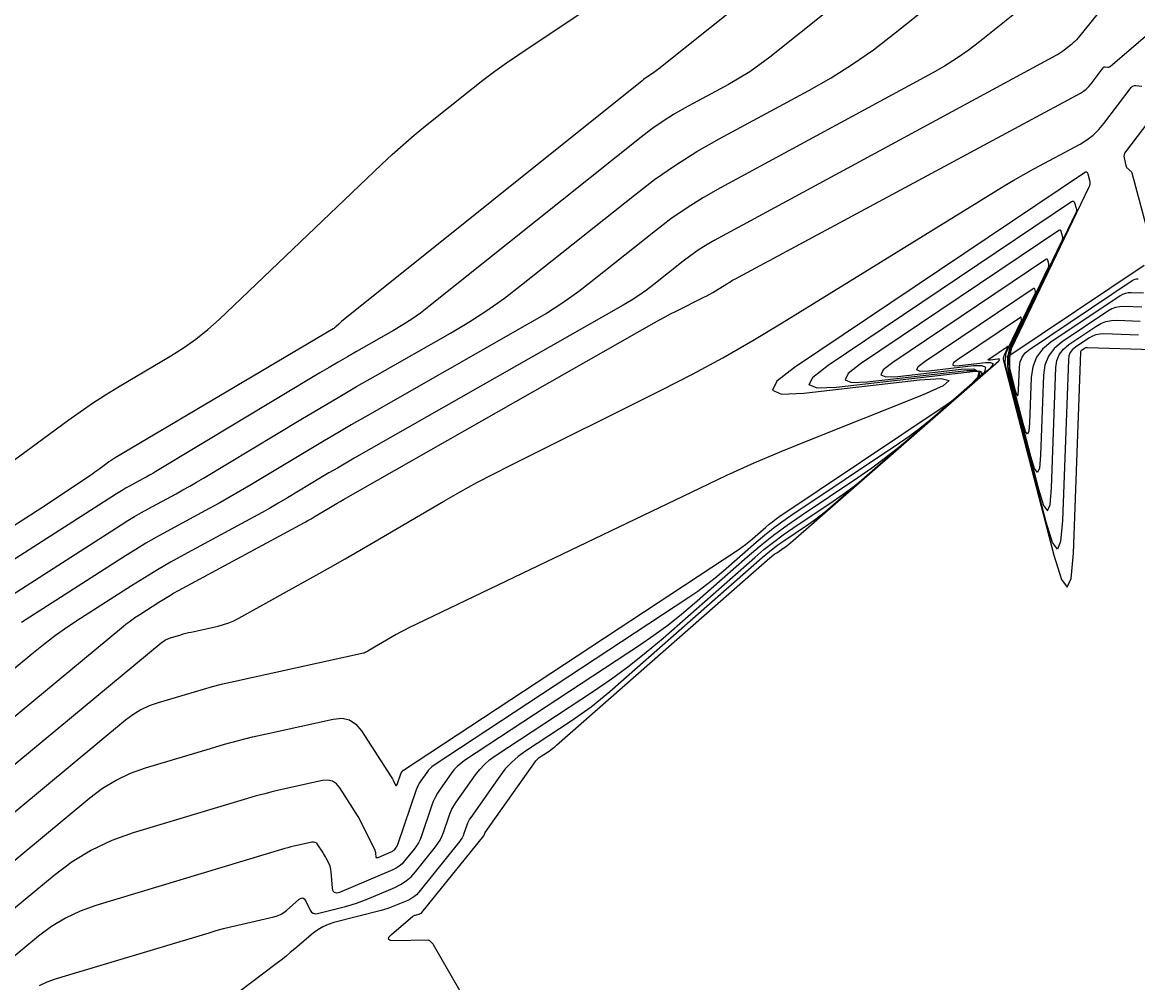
# Model space of a CAD drawing. Extents: x 1768942 to 1774819, y 723037 to 732099.
# Drawn here: x 1770603.18 to 1770644.02, y 726525 to 726560.17 of the extents above; entities that cross this region are included whole.
import ezdxf

# ---------------------------------------------------------------- set-up
doc = ezdxf.new("R2010")
doc.units = 0
doc.layers.add('R_Contours', color=7, linetype='Continuous')

msp = doc.modelspace()

# ---------------------------------------------------------------- linework, layer by layer
at = {"layer": 'R_Contours'}
for points in [[(1770635.815, 726565.924), (1770626.486, 726558.463), (1770626.437, 726558.425), (1770626.387, 726558.387), (1770626.337, 726558.351), (1770626.285, 726558.316), (1770626.078, 726558.177), (1770626.027, 726558.142), (1770625.976, 726558.106), (1770625.926, 726558.068), (1770625.877, 726558.03), (1770614.87, 726549.209), (1770614.843, 726549.187), (1770614.817, 726549.165), (1770614.792, 726549.142), (1770614.767, 726549.119), (1770614.668, 726549.024), (1770614.643, 726549.001), (1770614.616, 726548.98), (1770614.588, 726548.96), (1770614.56, 726548.942), (1770606.584, 726544.214), (1770606.506, 726544.166), (1770606.43, 726544.117), (1770606.354, 726544.066), (1770606.28, 726544.013), (1770605.986, 726543.797), (1770605.912, 726543.743), (1770605.837, 726543.69), (1770605.762, 726543.638), (1770605.687, 726543.587), (1770604.428, 726542.741), (1770604.193, 726542.584), (1770603.957, 726542.428), (1770603.719, 726542.273), (1770603.481, 726542.12), (1770593.586, 726535.775)], [(1770638.331, 726565.115), (1770630.547, 726558.896), (1770630.185, 726558.619), (1770629.81, 726558.359), (1770629.425, 726558.116), (1770629.029, 726557.89), (1770627.42, 726557.019), (1770627.023, 726556.793), (1770626.638, 726556.55), (1770626.264, 726556.29), (1770625.901, 726556.013), (1770618.062, 726549.758), (1770617.753, 726549.521), (1770617.436, 726549.297), (1770617.11, 726549.086), (1770616.776, 726548.887), (1770615.421, 726548.116), (1770615.083, 726547.922), (1770614.747, 726547.727), (1770614.411, 726547.529), (1770614.077, 726547.329), (1770608.075, 726543.719), (1770607.956, 726543.648), (1770607.837, 726543.579), (1770607.717, 726543.511), (1770607.596, 726543.445), (1770607.11, 726543.182), (1770606.989, 726543.115), (1770606.87, 726543.046), (1770606.752, 726542.975), (1770606.635, 726542.901), (1770596.859, 726536.634)], [(1770599.795, 726541.878), (1770604.842, 726545.585), (1770605.295, 726545.909), (1770605.756, 726546.222), (1770606.224, 726546.524), (1770606.7, 726546.814), (1770608.618, 726547.951), (1770609.088, 726548.248), (1770609.539, 726548.57), (1770609.971, 726548.917), (1770610.384, 726549.289), (1770616.328, 726554.961), (1770616.721, 726555.328), (1770617.121, 726555.686), (1770617.529, 726556.035), (1770617.945, 726556.375), (1770619.622, 726557.72), (1770620.045, 726558.051), (1770620.475, 726558.374), (1770620.911, 726558.686), (1770621.354, 726558.99), (1770629.364, 726564.352)], [(1770644.973, 726563.49), (1770641.831, 726559.596), (1770641.776, 726559.531), (1770641.718, 726559.47), (1770641.657, 726559.413), (1770641.593, 726559.358), (1770641.328, 726559.147), (1770641.261, 726559.096), (1770641.192, 726559.048), (1770641.121, 726559.003), (1770641.047, 726558.961), (1770628.516, 726552.178), (1770628.219, 726552.009), (1770627.93, 726551.827), (1770627.65, 726551.632), (1770627.378, 726551.425), (1770626.307, 726550.571), (1770626.036, 726550.363), (1770625.757, 726550.166), (1770625.471, 726549.98), (1770625.177, 726549.805), (1770615.331, 726544.202), (1770615.022, 726544.025), (1770614.715, 726543.846), (1770614.408, 726543.666), (1770614.103, 726543.483), (1770612.884, 726542.75), (1770612.578, 726542.568), (1770612.27, 726542.39), (1770611.96, 726542.215), (1770611.648, 726542.044), (1770609.095, 726540.661), (1770608.609, 726540.392), (1770608.129, 726540.115), (1770607.653, 726539.828), (1770607.183, 726539.533), (1770605.314, 726538.334), (1770604.851, 726538.028), (1770604.399, 726537.708), (1770603.956, 726537.374), (1770603.524, 726537.027), (1770596.799, 726531.454)], [(1770600.133, 726537.493), (1770606.798, 726541.766), (1770607.042, 726541.919), (1770607.29, 726542.069), (1770607.54, 726542.213), (1770607.792, 726542.353), (1770608.809, 726542.903), (1770609.062, 726543.042), (1770609.314, 726543.184), (1770609.564, 726543.329), (1770609.812, 726543.476), (1770613.38, 726545.623), (1770614.058, 726546.028), (1770614.739, 726546.429), (1770615.421, 726546.826), (1770616.107, 726547.218), (1770618.853, 726548.781), (1770619.531, 726549.185), (1770620.191, 726549.613), (1770620.835, 726550.068), (1770621.461, 726550.548), (1770625.588, 726553.841), (1770626.329, 726554.407), (1770627.094, 726554.938), (1770627.881, 726555.434), (1770628.691, 726555.896), (1770631.978, 726557.675), (1770632.788, 726558.137), (1770633.575, 726558.633), (1770634.339, 726559.164), (1770635.08, 726559.73), (1770639.055, 726562.906)], [(1770639.87, 726560.77), (1770638.229, 726559.458), (1770637.812, 726559.14), (1770637.383, 726558.842), (1770636.94, 726558.562), (1770636.485, 726558.303), (1770628.742, 726554.112), (1770628.12, 726553.757), (1770627.516, 726553.377), (1770626.929, 726552.969), (1770626.36, 726552.535), (1770624.119, 726550.747), (1770623.551, 726550.312), (1770622.968, 726549.899), (1770622.368, 726549.51), (1770621.753, 726549.144), (1770615.719, 726545.71), (1770615.222, 726545.426), (1770614.727, 726545.138), (1770614.233, 726544.847), (1770613.741, 726544.553), (1770611.549, 726543.234), (1770611.171, 726543.01), (1770610.79, 726542.789), (1770610.407, 726542.573), (1770610.022, 726542.362), (1770608.475, 726541.524), (1770608.09, 726541.311), (1770607.709, 726541.091), (1770607.333, 726540.864), (1770606.961, 726540.63), (1770603.147, 726538.185)], [(1770597.528, 726530.303), (1770606.807, 726537.992), (1770606.97, 726538.122), (1770607.136, 726538.248), (1770607.306, 726538.368), (1770607.48, 726538.484), (1770608.184, 726538.934), (1770608.36, 726539.046), (1770608.539, 726539.153), (1770608.72, 726539.258), (1770608.902, 726539.359), (1770613.509, 726541.853), (1770613.63, 726541.92), (1770613.751, 726541.988), (1770613.871, 726542.057), (1770613.99, 726542.128), (1770614.465, 726542.414), (1770614.584, 726542.485), (1770614.703, 726542.555), (1770614.823, 726542.625), (1770614.943, 726542.694), (1770626.31, 726549.162), (1770626.51, 726549.274), (1770626.712, 726549.383), (1770626.915, 726549.49), (1770627.12, 726549.594), (1770628.133, 726550.098), (1770628.242, 726550.154), (1770628.349, 726550.212), (1770628.455, 726550.273), (1770628.56, 726550.336), (1770628.976, 726550.593), (1770629.081, 726550.657), (1770629.186, 726550.719), (1770629.293, 726550.779), (1770629.4, 726550.838), (1770641.916, 726557.578), (1770642.027, 726557.646), (1770642.129, 726557.724), (1770642.222, 726557.813), (1770642.306, 726557.913), (1770642.754, 726558.506), (1770642.769, 726558.522), (1770642.787, 726558.532), (1770642.807, 726558.537), (1770642.829, 726558.537), (1770642.924, 726558.524), (1770642.947, 726558.523), (1770642.968, 726558.527), (1770642.988, 726558.535), (1770643.007, 726558.549), (1770644.468, 726559.809)], [(1770598.258, 726529.152), (1770608.267, 726537.446), (1770608.345, 726537.504), (1770608.427, 726537.554), (1770608.514, 726537.595), (1770608.606, 726537.628), (1770608.981, 726537.741), (1770609.075, 726537.768), (1770609.169, 726537.794), (1770609.264, 726537.817), (1770609.359, 726537.839), (1770610.357, 726538.06), (1770610.552, 726538.11), (1770610.742, 726538.175), (1770610.927, 726538.253), (1770611.107, 726538.345), (1770613.937, 726539.921), (1770614.467, 726540.219), (1770614.996, 726540.519), (1770615.522, 726540.821), (1770616.047, 726541.127), (1770618.609, 726542.627), (1770619.214, 726542.974), (1770619.824, 726543.311), (1770620.44, 726543.637), (1770621.061, 726543.953), (1770626.593, 726546.709), (1770627.716, 726547.285), (1770628.825, 726547.886), (1770629.92, 726548.512), (1770631.001, 726549.163), (1770638.768, 726553.963), (1770639.126, 726554.181), (1770639.486, 726554.392), (1770639.849, 726554.599), (1770640.216, 726554.8), (1770641.906, 726555.71), (1770642.155, 726555.861), (1770642.384, 726556.037), (1770642.592, 726556.236), (1770642.78, 726556.459), (1770643.781, 726557.786), (1770643.816, 726557.822), (1770643.856, 726557.846), (1770643.901, 726557.857), (1770643.951, 726557.856), (1770644.162, 726557.827)], [(1770644.809, 726557.066), (1770643.567, 726555.42), (1770643.537, 726555.372), (1770643.519, 726555.32), (1770643.513, 726555.266), (1770643.519, 726555.209), (1770643.58, 726554.918), (1770643.588, 726554.89), (1770643.601, 726554.865), (1770643.618, 726554.842), (1770643.639, 726554.822), (1770643.732, 726554.746), (1770643.754, 726554.726), (1770643.771, 726554.704), (1770643.785, 726554.678), (1770643.795, 726554.651), (1770644.624, 726551.607)], [(1770644.256, 726551.265), (1770639.263, 726547.921), (1770639.26, 726547.918), (1770639.258, 726547.915), (1770639.256, 726547.911), (1770639.256, 726547.907), (1770639.255, 726547.89), (1770639.255, 726547.886), (1770639.254, 726547.885), (1770639.253, 726547.886), (1770639.252, 726547.889), (1770639.248, 726547.906), (1770639.247, 726547.911), (1770639.247, 726547.915), (1770639.248, 726547.919), (1770639.25, 726547.923), (1770642.241, 726554.141), (1770642.262, 726554.197), (1770642.273, 726554.254), (1770642.273, 726554.312), (1770642.262, 726554.371), (1770642.197, 726554.61), (1770642.176, 726554.658), (1770642.147, 726554.682), (1770642.109, 726554.683), (1770642.062, 726554.66), (1770631.446, 726547.53), (1770630.805, 726547.026), (1770630.65, 726546.701), (1770630.979, 726546.554), (1770631.794, 726546.586), (1770636.022, 726547.07), (1770636.823, 726547.127), (1770637.113, 726547.055), (1770636.892, 726546.855), (1770636.159, 726546.526), (1770631.999, 726544.869), (1770630.98, 726544.453), (1770629.968, 726544.02), (1770628.965, 726543.569), (1770627.969, 726543.101), (1770617.327, 726537.988), (1770617.174, 726537.912), (1770617.022, 726537.833), (1770616.872, 726537.751), (1770616.723, 726537.666), (1770615.869, 726537.166), (1770615.853, 726537.157), (1770615.837, 726537.147), (1770615.82, 726537.138), (1770615.804, 726537.129), (1770615.738, 726537.092), (1770615.721, 726537.084), (1770615.704, 726537.076), (1770615.686, 726537.07), (1770615.668, 726537.066), (1770610.802, 726535.99), (1770610.466, 726535.913), (1770610.132, 726535.829), (1770609.8, 726535.739), (1770609.469, 726535.643), (1770608.15, 726535.245), (1770607.828, 726535.131), (1770607.522, 726534.986), (1770607.233, 726534.812), (1770606.96, 726534.607), (1770598.988, 726528.001)], [(1770599.717, 726526.85), (1770605.652, 726531.768), (1770606.121, 726532.119), (1770606.618, 726532.419), (1770607.142, 726532.667), (1770607.694, 726532.863), (1770610.075, 726533.58), (1770610.583, 726533.728), (1770611.095, 726533.867), (1770611.609, 726533.996), (1770612.125, 726534.115), (1770614.562, 726534.653), (1770614.878, 726534.682), (1770615.156, 726534.62), (1770615.397, 726534.468), (1770615.602, 726534.226), (1770616.665, 726532.577), (1770616.689, 726532.538), (1770616.712, 726532.498), (1770616.734, 726532.458), (1770616.755, 726532.418), (1770616.836, 726532.254), (1770616.856, 726532.224), (1770616.874, 726532.214), (1770616.891, 726532.226), (1770616.906, 726532.259), (1770617.038, 726532.648), (1770617.043, 726532.661), (1770617.049, 726532.674), (1770617.056, 726532.687), (1770617.064, 726532.699), (1770617.097, 726532.746), (1770617.106, 726532.757), (1770617.115, 726532.768), (1770617.126, 726532.777), (1770617.138, 726532.786), (1770629.387, 726540.85), (1770629.522, 726540.942), (1770629.654, 726541.039), (1770629.783, 726541.141), (1770629.908, 726541.247), (1770630.4, 726541.68), (1770630.525, 726541.786), (1770630.653, 726541.888), (1770630.785, 726541.986), (1770630.92, 726542.079), (1770636.857, 726546.058), (1770637.034, 726546.18), (1770637.206, 726546.308), (1770637.374, 726546.441), (1770637.538, 726546.58), (1770638.185, 726547.145), (1770638.3, 726547.266), (1770638.321, 726547.345), (1770638.249, 726547.382), (1770638.082, 726547.379), (1770632.987, 726546.795), (1770632.278, 726546.767), (1770631.991, 726546.895), (1770632.127, 726547.178), (1770632.685, 726547.617), (1770641.593, 726553.6), (1770641.633, 726553.62), (1770641.665, 726553.619), (1770641.69, 726553.598), (1770641.707, 726553.558), (1770641.762, 726553.357), (1770641.771, 726553.307), (1770641.771, 726553.257), (1770641.762, 726553.209), (1770641.744, 726553.162), (1770639.4, 726548.289), (1770639.327, 726548.098), (1770639.29, 726547.903), (1770639.288, 726547.704), (1770639.323, 726547.502), (1770639.535, 726546.684), (1770639.582, 726546.532), (1770639.618, 726546.484), (1770639.643, 726546.539), (1770639.656, 726546.697), (1770639.687, 726547.535), (1770639.716, 726547.733), (1770639.786, 726547.908), (1770639.898, 726548.059), (1770640.051, 726548.187), (1770643.813, 726550.707), (1770643.865, 726550.736), (1770643.92, 726550.757), (1770643.977, 726550.768), (1770644.036, 726550.771)], [(1770644.222, 726550.251), (1770643.777, 726550.266), (1770643.668, 726550.261), (1770643.564, 726550.24), (1770643.464, 726550.203), (1770643.369, 726550.149), (1770640.839, 726548.454), (1770640.535, 726548.2), (1770640.314, 726547.9), (1770640.175, 726547.554), (1770640.119, 726547.163), (1770640.057, 726545.504), (1770640.031, 726545.191), (1770639.982, 726545.083), (1770639.911, 726545.178), (1770639.818, 726545.478), (1770639.399, 726547.097), (1770639.33, 726547.497), (1770639.332, 726547.89), (1770639.406, 726548.276), (1770639.551, 726548.656), (1770641.248, 726552.183), (1770641.263, 726552.222), (1770641.27, 726552.261), (1770641.27, 726552.301), (1770641.262, 726552.342), (1770641.218, 726552.506), (1770641.204, 726552.539), (1770641.183, 726552.555), (1770641.157, 726552.556), (1770641.125, 726552.54), (1770633.867, 726547.665), (1770633.413, 726547.308), (1770633.302, 726547.077), (1770633.536, 726546.973), (1770634.114, 726546.996), (1770637.754, 726547.413), (1770638.089, 726547.421), (1770638.235, 726547.345), (1770638.192, 726547.186), (1770637.961, 726546.943), (1770636.66, 726545.807), (1770636.33, 726545.529), (1770635.993, 726545.261), (1770635.646, 726545.004), (1770635.292, 726544.758), (1770631.315, 726542.094), (1770630.987, 726541.866), (1770630.667, 726541.628), (1770630.355, 726541.38), (1770630.051, 726541.122), (1770628.851, 726540.067), (1770628.547, 726539.809), (1770628.234, 726539.562), (1770627.913, 726539.326), (1770627.584, 726539.1), (1770618.255, 726532.959), (1770618.179, 726532.904), (1770618.109, 726532.842), (1770618.045, 726532.774), (1770617.988, 726532.7), (1770617.77, 726532.391), (1770617.719, 726532.312), (1770617.673, 726532.23), (1770617.634, 726532.145), (1770617.601, 726532.057), (1770616.931, 726530.081), (1770616.919, 726530.049), (1770616.904, 726530.019), (1770616.886, 726529.99), (1770616.866, 726529.963), (1770616.78, 726529.856), (1770616.758, 726529.831), (1770616.732, 726529.809), (1770616.705, 726529.791), (1770616.674, 726529.776), (1770616.197, 726529.575), (1770616.172, 726529.568), (1770616.153, 726529.572), (1770616.141, 726529.587), (1770616.135, 726529.612), (1770616.125, 726529.733), (1770616.121, 726529.764), (1770616.114, 726529.793), (1770616.105, 726529.821), (1770616.093, 726529.849), (1770615.641, 726530.762), (1770615.56, 726530.922), (1770615.473, 726531.08), (1770615.382, 726531.235), (1770615.287, 726531.387), (1770614.803, 726532.138), (1770614.678, 726532.286), (1770614.531, 726532.379), (1770614.361, 726532.416), (1770614.169, 726532.399), (1770612.682, 726532.07), (1770612.367, 726531.998), (1770612.054, 726531.919), (1770611.742, 726531.835), (1770611.431, 726531.744), (1770607.238, 726530.481), (1770606.456, 726530.203), (1770605.713, 726529.851), (1770605.009, 726529.426), (1770604.344, 726528.928), (1770600.447, 726525.699)], [(1770644.163, 726549.74), (1770643.517, 726549.76), (1770643.359, 726549.754), (1770643.208, 726549.723), (1770643.064, 726549.669), (1770642.926, 726549.591), (1770641.246, 726548.465), (1770640.96, 726548.226), (1770640.751, 726547.944), (1770640.62, 726547.618), (1770640.567, 726547.249), (1770640.458, 726544.311), (1770640.419, 726543.844), (1770640.346, 726543.682), (1770640.24, 726543.825), (1770640.101, 726544.272), (1770639.395, 726546.995), (1770639.318, 726547.443), (1770639.321, 726547.883), (1770639.403, 726548.315), (1770639.566, 726548.74), (1770640.751, 726551.204), (1770640.763, 726551.234), (1770640.768, 726551.265), (1770640.768, 726551.295), (1770640.763, 726551.327), (1770640.728, 726551.454), (1770640.717, 726551.479), (1770640.702, 726551.492), (1770640.681, 726551.492), (1770640.656, 726551.48), (1770635.05, 726547.714), (1770634.698, 726547.438), (1770634.613, 726547.26), (1770634.794, 726547.179), (1770635.24, 726547.197), (1770637.557, 726547.463), (1770638.009, 726547.473), (1770638.206, 726547.37), (1770638.149, 726547.156), (1770637.837, 726546.829), (1770635.745, 726545.002), (1770635.269, 726544.6), (1770634.78, 726544.213), (1770634.28, 726543.842), (1770633.767, 726543.486), (1770631.693, 726542.096), (1770631.18, 726541.74), (1770630.68, 726541.369), (1770630.193, 726540.981), (1770629.718, 726540.577), (1770627.794, 726538.887), (1770627.311, 726538.477), (1770626.814, 726538.084), (1770626.304, 726537.709), (1770625.78, 726537.351), (1770619.372, 726533.132), (1770619.231, 726533.03), (1770619.102, 726532.916), (1770618.985, 726532.791), (1770618.879, 726532.654), (1770618.477, 726532.082), (1770618.382, 726531.937), (1770618.298, 726531.785), (1770618.225, 726531.628), (1770618.163, 726531.466), (1770617.794, 726530.377), (1770617.744, 726530.247), (1770617.683, 726530.123), (1770617.611, 726530.005), (1770617.529, 726529.893), (1770617.178, 726529.457), (1770617.085, 726529.355), (1770616.982, 726529.266), (1770616.868, 726529.191), (1770616.744, 726529.13), (1770614.792, 726528.307), (1770614.69, 726528.28), (1770614.615, 726528.296), (1770614.565, 726528.356), (1770614.542, 726528.459), (1770614.49, 726529.075), (1770614.482, 726529.139), (1770614.468, 726529.201), (1770614.448, 726529.262), (1770614.422, 726529.321), (1770614.307, 726529.554), (1770614.277, 726529.612), (1770614.246, 726529.668), (1770614.213, 726529.724), (1770614.179, 726529.779), (1770614.004, 726530.05), (1770613.959, 726530.103), (1770613.906, 726530.137), (1770613.845, 726530.15), (1770613.776, 726530.144), (1770613.239, 726530.026), (1770613.126, 726529.999), (1770613.013, 726529.971), (1770612.9, 726529.941), (1770612.788, 726529.908), (1770605.871, 726527.824), (1770605.303, 726527.622), (1770604.763, 726527.367), (1770604.252, 726527.058), (1770603.769, 726526.696), (1770601.177, 726524.548)], [(1770603.808, 726524.892), (1770604.095, 726525.027), (1770604.396, 726525.135), (1770610.022, 726526.83), (1770610.281, 726526.905), (1770610.543, 726526.977), (1770610.805, 726527.044), (1770611.068, 726527.106), (1770612.389, 726527.407), (1770612.517, 726527.444), (1770612.637, 726527.497), (1770612.75, 726527.564), (1770612.855, 726527.645), (1770613.318, 726528.053), (1770613.387, 726528.098), (1770613.448, 726528.106), (1770613.502, 726528.075), (1770613.548, 726528.007), (1770613.718, 726527.658), (1770613.767, 726527.585), (1770613.829, 726527.539), (1770613.903, 726527.521), (1770613.991, 726527.532), (1770615.016, 726527.793), (1770615.216, 726527.848), (1770615.415, 726527.911), (1770615.611, 726527.981), (1770615.804, 726528.058), (1770616.814, 726528.484), (1770617.032, 726528.592), (1770617.231, 726528.723), (1770617.412, 726528.879), (1770617.575, 726529.058), (1770618.309, 726529.97), (1770618.399, 726530.091), (1770618.477, 726530.219), (1770618.543, 726530.354), (1770618.597, 726530.494), (1770618.792, 726531.07), (1770618.846, 726531.211), (1770618.909, 726531.348), (1770618.982, 726531.479), (1770619.064, 726531.606), (1770619.77, 726532.608), (1770619.925, 726532.808), (1770620.096, 726532.991), (1770620.284, 726533.156), (1770620.489, 726533.305), (1770624.089, 726535.675), (1770624.751, 726536.128), (1770625.397, 726536.603), (1770626.025, 726537.1), (1770626.637, 726537.619), (1770629.995, 726540.569), (1770630.332, 726540.856), (1770630.677, 726541.13), (1770631.032, 726541.394), (1770631.395, 726541.646), (1770632.864, 726542.631), (1770633.228, 726542.882), (1770633.582, 726543.145), (1770633.928, 726543.419), (1770634.266, 726543.705), (1770638.199, 726547.138), (1770638.419, 726547.369), (1770638.459, 726547.521), (1770638.32, 726547.593), (1770638.001, 726547.586), (1770636.366, 726547.398), (1770636.051, 726547.386), (1770635.924, 726547.442), (1770635.984, 726547.568), (1770636.232, 726547.763), (1770640.188, 726550.42), (1770640.206, 726550.429), (1770640.22, 726550.429), (1770640.231, 726550.419), (1770640.239, 726550.402), (1770640.263, 726550.312), (1770640.267, 726550.29), (1770640.267, 726550.268), (1770640.263, 726550.247), (1770640.255, 726550.226), (1770639.419, 726548.487), (1770639.304, 726548.187), (1770639.246, 726547.882), (1770639.244, 726547.572), (1770639.298, 726547.256), (1770640.384, 726543.067), (1770640.569, 726542.471), (1770640.71, 726542.281), (1770640.807, 726542.497), (1770640.86, 726543.118), (1770641.023, 726547.53), (1770641.059, 726547.784), (1770641.15, 726548.009), (1770641.293, 726548.203), (1770641.491, 726548.368), (1770642.482, 726549.033), (1770642.663, 726549.135), (1770642.852, 726549.206), (1770643.051, 726549.246), (1770643.258, 726549.255), (1770644.105, 726549.228)], [(1770644.046, 726548.716), (1770642.771, 726548.757), (1770642.626, 726548.751), (1770642.487, 726548.723), (1770642.355, 726548.673), (1770642.228, 726548.601), (1770641.736, 726548.271), (1770641.627, 726548.181), (1770641.548, 726548.074), (1770641.498, 726547.95), (1770641.478, 726547.81), (1770641.261, 726541.926), (1770641.195, 726541.149), (1770641.074, 726540.879), (1770640.898, 726541.117), (1770640.667, 726541.861), (1770639.201, 726547.516), (1770639.169, 726547.7), (1770639.171, 726547.881), (1770639.205, 726548.059), (1770639.271, 726548.234), (1770639.759, 726549.247), (1770639.763, 726549.259), (1770639.766, 726549.272), (1770639.766, 726549.284), (1770639.763, 726549.297), (1770639.749, 726549.349), (1770639.745, 726549.36), (1770639.738, 726549.365), (1770639.73, 726549.365), (1770639.72, 726549.36), (1770637.414, 726547.812), (1770637.27, 726547.698), (1770637.235, 726547.625), (1770637.309, 726547.592), (1770637.493, 726547.599), (1770638.445, 726547.708), (1770638.631, 726547.713), (1770638.712, 726547.671), (1770638.689, 726547.582), (1770638.56, 726547.448), (1770632.787, 726542.407), (1770632.588, 726542.239), (1770632.384, 726542.078), (1770632.176, 726541.923), (1770631.962, 726541.775), (1770631.097, 726541.195), (1770630.883, 726541.047), (1770630.675, 726540.892), (1770630.471, 726540.73), (1770630.273, 726540.562), (1770624.689, 726535.655), (1770624.35, 726535.368), (1770624.001, 726535.092), (1770623.644, 726534.829), (1770623.277, 726534.578), (1770621.606, 726533.478), (1770621.337, 726533.283), (1770621.09, 726533.065), (1770620.864, 726532.825), (1770620.661, 726532.562), (1770619.598, 726531.051), (1770619.553, 726530.983), (1770619.514, 726530.913), (1770619.48, 726530.84), (1770619.452, 726530.764), (1770619.347, 726530.456), (1770619.318, 726530.38), (1770619.283, 726530.308), (1770619.241, 726530.24), (1770619.193, 726530.175), (1770617.696, 726528.315), (1770617.609, 726528.22), (1770617.513, 726528.137), (1770617.407, 726528.067), (1770617.291, 726528.01), (1770616.81, 726527.807), (1770616.689, 726527.758), (1770616.566, 726527.714), (1770616.442, 726527.675), (1770616.316, 726527.641), (1770614.58, 726527.198), (1770614.374, 726527.133), (1770614.179, 726527.046), (1770613.996, 726526.937), (1770613.824, 726526.806), (1770613.159, 726526.238), (1770612.992, 726526.098), (1770612.823, 726525.959), (1770612.652, 726525.823), (1770612.478, 726525.69), (1770610.67, 726524.316)], [(1770624.083, 726516.228), (1770618.232, 726526.385), (1770618.22, 726526.404), (1770618.207, 726526.422), (1770618.193, 726526.439), (1770618.177, 726526.456), (1770618.113, 726526.52), (1770618.096, 726526.533), (1770618.078, 726526.543), (1770618.058, 726526.549), (1770618.036, 726526.551), (1770616.785, 726526.533), (1770616.644, 726526.545), (1770616.583, 726526.587), (1770616.601, 726526.66), (1770616.698, 726526.762), (1770617.482, 726527.431), (1770617.502, 726527.446), (1770617.524, 726527.459), (1770617.546, 726527.469), (1770617.57, 726527.477), (1770617.698, 726527.509), (1770617.708, 726527.512), (1770617.718, 726527.515), (1770617.728, 726527.519), (1770617.738, 726527.523), (1770617.777, 726527.539), (1770617.787, 726527.544), (1770617.795, 726527.55), (1770617.803, 726527.556), (1770617.81, 726527.564), (1770620.077, 726530.38), (1770620.083, 726530.389), (1770620.089, 726530.398), (1770620.093, 726530.407), (1770620.097, 726530.417), (1770620.111, 726530.458), (1770620.115, 726530.468), (1770620.119, 726530.478), (1770620.125, 726530.487), (1770620.131, 726530.496), (1770621.929, 726533.053), (1770621.982, 726533.121), (1770622.041, 726533.183), (1770622.105, 726533.24), (1770622.174, 726533.29), (1770622.465, 726533.481), (1770622.536, 726533.53), (1770622.606, 726533.582), (1770622.674, 726533.636), (1770622.741, 726533.692), (1770630.551, 726540.554), (1770630.61, 726540.605), (1770630.672, 726540.654), (1770630.734, 726540.7), (1770630.799, 726540.745), (1770631.059, 726540.92), (1770631.124, 726540.964), (1770631.186, 726541.011), (1770631.248, 726541.059), (1770631.308, 726541.11), (1770638.922, 726547.757), (1770638.959, 726547.796), (1770638.965, 726547.821), (1770638.942, 726547.833), (1770638.889, 726547.831), (1770638.619, 726547.8), (1770638.567, 726547.798), (1770638.546, 726547.808), (1770638.556, 726547.829), (1770638.597, 726547.861), (1770639.251, 726548.3), (1770639.254, 726548.302), (1770639.257, 726548.302), (1770639.258, 726548.3), (1770639.26, 726548.297), (1770639.264, 726548.283), (1770639.264, 726548.279), (1770639.264, 726548.275), (1770639.264, 726548.272), (1770639.262, 726548.268), (1770639.124, 726547.981), (1770639.105, 726547.931), (1770639.095, 726547.881), (1770639.095, 726547.829), (1770639.104, 726547.777), (1770640.95, 726540.656), (1770641.227, 726539.763), (1770641.438, 726539.478), (1770641.583, 726539.802), (1770641.662, 726540.733), (1770641.934, 726548.091), (1770641.938, 726548.116), (1770641.947, 726548.139), (1770641.961, 726548.158), (1770641.981, 726548.174), (1770642.07, 726548.234), (1770642.093, 726548.247), (1770642.117, 726548.256), (1770642.142, 726548.261), (1770642.168, 726548.263), (1770644.562, 726548.186)]]:
    msp.add_lwpolyline(points, dxfattribs=at)

doc.saveas('drawing.dxf')
